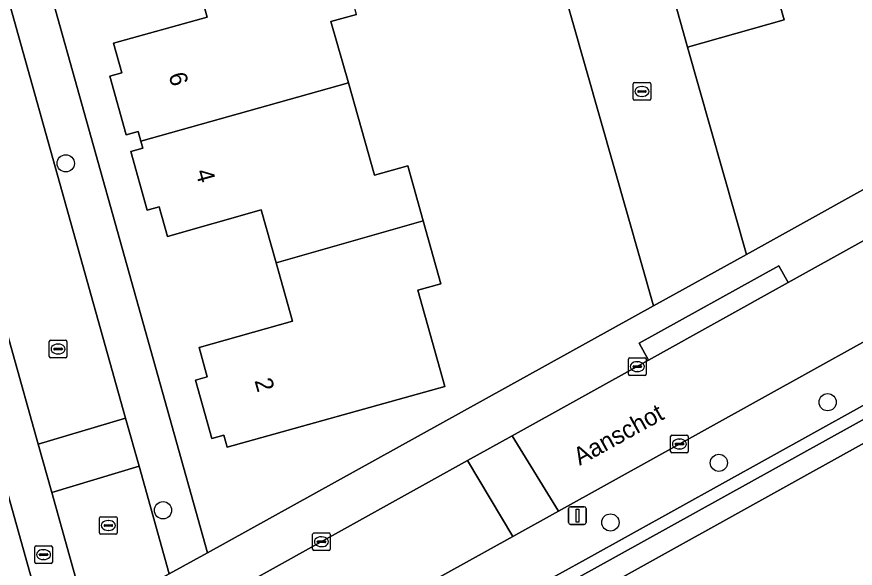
# Model space of a CAD drawing. Extents: x 159626 to 160723, y 388173 to 389416.
# Drawn here: x 160063.59 to 160111.24, y 388433.63 to 388464.98 of the extents above; entities that cross this region are included whole.
import ezdxf

# ---------------------------------------------------------------- set-up
doc = ezdxf.new("R2010")
doc.units = 0
for name, color, linetype in [('IMGEO_Berm_groen', 7, 'Continuous'), ('IMGEO_Boom', 7, 'Continuous'), ('IMGEO_Brandkraan', 7, 'Continuous'), ('IMGEO_Erf', 7, 'Continuous'), ('IMGEO_Groenvoorziening', 7, 'Continuous'), ('IMGEO_Haag', 7, 'Continuous'), ('IMGEO_Kolk', 7, 'Continuous'), ('IMGEO_Lichtmast', 7, 'Continuous'), ('IMGEO_Muur', 7, 'Continuous'), ('IMGEO_Openbare_ruimte_label', 7, 'Continuous'), ('IMGEO_Pand', 7, 'Continuous'), ('IMGEO_Pand_nummerreeks', 7, 'Continuous'), ('IMGEO_Rijbaan_lokaal_open', 7, 'Continuous'), ('IMGEO_Voetpad_open', 7, 'Continuous')]:
    doc.layers.add(name, color=color, linetype=linetype)

msp = doc.modelspace()

# ---------------------------------------------------------------- linework, layer by layer
at = {"layer": 'IMGEO_Berm_groen'}
for points in [[(160127.052, 388451.4), (160127.514, 388451.656), (160133.566, 388454.936), (160132.71, 388458.055), (160126, 388454.418), (160094.379, 388436.885), (160091.779, 388435.443), (160070.678, 388423.743)], [(160070.208, 388422.442), (160070.833, 388420.227), (160093.307, 388432.688), (160095.907, 388434.13), (160127.052, 388451.4)]]:
    msp.add_lwpolyline(points, dxfattribs=at)
at = {"layer": 'IMGEO_Boom'}
for centre in [(160066.378, 388456.646), (160109.673, 388443.068), (160103.493, 388439.624), (160071.906, 388436.928), (160097.329, 388436.234)]:
    msp.add_circle(centre, 0.489, dxfattribs=at)
at = {"layer": 'IMGEO_Brandkraan'}
for p, q in [((160064.617, 388433.981), (160064.617, 388434.833)), ((160064.692, 388434.907), (160065.544, 388434.907)), ((160065.105, 388434.687), (160065.13, 388434.687)), ((160065.618, 388434.833), (160065.618, 388433.981)), ((160064.876, 388434.401), (160064.876, 388434.413)), ((160065.314, 388434.364), (160064.916, 388434.364)), ((160064.919, 388434.45), (160065.317, 388434.45)), ((160065.128, 388434.127), (160065.103, 388434.127)), ((160065.36, 388434.413), (160065.36, 388434.401)), ((160065.544, 388433.907), (160064.692, 388433.907))]:
    msp.add_line(p, q, dxfattribs=at)
for points in [[(160064.617, 388433.981), (160064.617, 388434.833)], [(160064.692, 388434.907), (160065.544, 388434.907)], [(160065.618, 388434.833), (160065.618, 388433.981)], [(160065.544, 388433.907), (160064.692, 388433.907)]]:
    msp.add_lwpolyline(points, dxfattribs=at)
for centre, radius, start, end in [((160064.694, 388434.831), 0.0765, 91.552, 178.448), ((160064.694, 388434.831), 0.0765, 91.552, 178.448), ((160065.542, 388434.831), 0.0765, 1.552, 88.448), ((160065.542, 388434.831), 0.0765, 1.552, 88.448), ((160064.916, 388434.41), 0.0403, 85.8775, 175.7526), ((160064.913, 388434.4), 0.0366, 178.938, 274.7102), ((160065.317, 388434.407), 0.043, 264.8664, 352.4533), ((160065.321, 388434.412), 0.0386, 1.7309, 96.639), ((160064.694, 388433.983), 0.0765, 181.552, 268.448), ((160064.694, 388433.983), 0.0765, 181.552, 268.448), ((160065.542, 388433.983), 0.0765, 271.552, 358.448), ((160065.542, 388433.983), 0.0765, 271.552, 358.448)]:
    msp.add_arc(centre, radius, start, end, dxfattribs=at)
for centre, major_axis, ratio, start_param, end_param in [((160065.104, 388434.407), (-0.387, 0.002), 0.722429, 4.712389, 7.853982), ((160065.129, 388434.407), (-0.39, 0.002), 0.717154, 1.570796, 4.712389)]:
    msp.add_ellipse(centre, major_axis=major_axis, ratio=ratio, start_param=start_param, end_param=end_param, dxfattribs=at)
at = {"layer": 'IMGEO_Erf'}
for points in [[(160056.074, 388500), (160074.428, 388434.513), (160099.774, 388448.551), (160097.525, 388456.458), (160084.795, 388501.192)], [(160064.967, 388431.158), (160045.697, 388500)], [(160082.898, 388465.107), (160081.451, 388464.711), (160082.452, 388461.218), (160083.914, 388455.969), (160085.825, 388456.501), (160086.695, 388453.375), (160087.689, 388449.806), (160086.389, 388449.445), (160087.916, 388443.96), (160075.543, 388440.516), (160075.353, 388441.189), (160074.679, 388440.999), (160073.743, 388444.33), (160074.416, 388444.519), (160073.951, 388446.174), (160079.268, 388447.667), (160078.336, 388450.985), (160077.49, 388453.996), (160072.153, 388452.496), (160071.687, 388454.171), (160071.012, 388453.983), (160070.084, 388457.314), (160070.758, 388457.501), (160070.642, 388457.914), (160070.489, 388458.463), (160069.815, 388458.275), (160068.887, 388461.606), (160069.561, 388461.793), (160069.092, 388463.478), (160074.41, 388464.957), (160073.636, 388467.739)], [(160106.367, 388467.742), (160107.196, 388464.804), (160101.715, 388463.257), (160105.072, 388451.472), (160124.595, 388462.323), (160130.611, 388465.651)], [(160135.774, 388446.888), (160134.059, 388453.138), (160126.17, 388448.757), (160071.823, 388418.575), (160075.33, 388405.904), (160079.333, 388391.671), (160144.062, 388409.821)]]:
    msp.add_lwpolyline(points, dxfattribs=at)
at = {"layer": 'IMGEO_Groenvoorziening'}
for points in [[(160071.028, 388419.535), (160093.647, 388432.076), (160096.247, 388433.518), (160127.392, 388450.788), (160127.85, 388451.042), (160133.756, 388454.242), (160133.566, 388454.936), (160127.514, 388451.656), (160127.052, 388451.4), (160095.907, 388434.13), (160093.307, 388432.688), (160070.833, 388420.227)], [(160075.33, 388405.904), (160071.823, 388418.575), (160126.17, 388448.757), (160134.059, 388453.138), (160133.756, 388454.242), (160127.85, 388451.042), (160127.392, 388450.788), (160096.247, 388433.518), (160093.647, 388432.076), (160071.028, 388419.535), (160074.908, 388405.788)]]:
    msp.add_lwpolyline(points, close=True, dxfattribs=at)
at = {"layer": 'IMGEO_Haag'}
msp.add_lwpolyline([(160071.028, 388419.535), (160093.647, 388432.076), (160096.247, 388433.518), (160127.392, 388450.788), (160127.85, 388451.042), (160133.756, 388454.242), (160133.566, 388454.936), (160127.514, 388451.656), (160127.052, 388451.4), (160095.907, 388434.13), (160093.307, 388432.688), (160070.833, 388420.227)], close=True, dxfattribs=at)
at = {"layer": 'IMGEO_Kolk'}
for p, q in [((160098.696, 388461.233), (160099.548, 388461.233)), ((160098.621, 388460.307), (160098.621, 388461.159)), ((160098.88, 388460.727), (160098.88, 388460.739)), ((160098.923, 388460.776), (160099.321, 388460.776)), ((160099.109, 388461.013), (160099.134, 388461.013)), ((160099.364, 388460.739), (160099.364, 388460.727)), ((160099.622, 388461.159), (160099.622, 388460.307)), ((160099.318, 388460.69), (160098.92, 388460.69)), ((160099.132, 388460.453), (160099.107, 388460.453)), ((160099.548, 388460.233), (160098.696, 388460.233)), ((160065.442, 388445.667), (160065.442, 388446.519)), ((160065.517, 388446.593), (160066.369, 388446.593)), ((160066.443, 388446.519), (160066.443, 388445.667)), ((160065.701, 388446.087), (160065.701, 388446.099)), ((160066.139, 388446.05), (160065.741, 388446.05)), ((160065.744, 388446.136), (160066.142, 388446.136)), ((160065.93, 388446.373), (160065.955, 388446.373)), ((160066.185, 388446.099), (160066.185, 388446.087)), ((160066.369, 388445.593), (160065.517, 388445.593)), ((160065.953, 388445.813), (160065.928, 388445.813)), ((160098.359, 388444.667), (160098.359, 388445.519)), ((160098.434, 388445.593), (160099.286, 388445.593)), ((160099.36, 388445.519), (160099.36, 388444.667)), ((160098.618, 388445.087), (160098.618, 388445.099)), ((160099.056, 388445.05), (160098.658, 388445.05)), ((160098.661, 388445.136), (160099.059, 388445.136)), ((160098.847, 388445.373), (160098.872, 388445.373)), ((160099.102, 388445.099), (160099.102, 388445.087)), ((160099.286, 388444.593), (160098.434, 388444.593)), ((160098.87, 388444.813), (160098.845, 388444.813)), ((160100.751, 388440.269), (160100.751, 388441.121)), ((160100.826, 388441.195), (160101.678, 388441.195)), ((160101.053, 388440.738), (160101.451, 388440.738)), ((160101.239, 388440.975), (160101.264, 388440.975)), ((160101.752, 388441.121), (160101.752, 388440.269)), ((160101.01, 388440.689), (160101.01, 388440.701)), ((160101.448, 388440.652), (160101.05, 388440.652)), ((160101.262, 388440.415), (160101.237, 388440.415)), ((160101.494, 388440.701), (160101.494, 388440.689)), ((160101.678, 388440.195), (160100.826, 388440.195)), ((160068.3, 388435.637), (160068.3, 388436.489)), ((160068.375, 388436.563), (160069.227, 388436.563)), ((160069.301, 388436.489), (160069.301, 388435.637)), ((160068.559, 388436.057), (160068.559, 388436.069)), ((160068.997, 388436.02), (160068.599, 388436.02)), ((160068.602, 388436.106), (160069, 388436.106)), ((160068.788, 388436.343), (160068.813, 388436.343)), ((160069.043, 388436.069), (160069.043, 388436.057)), ((160069.227, 388435.563), (160068.375, 388435.563)), ((160068.811, 388435.783), (160068.786, 388435.783)), ((160080.407, 388434.712), (160080.407, 388435.564)), ((160080.482, 388435.638), (160081.334, 388435.638)), ((160081.408, 388435.564), (160081.408, 388434.712)), ((160080.666, 388435.132), (160080.666, 388435.144)), ((160081.104, 388435.095), (160080.706, 388435.095)), ((160080.709, 388435.181), (160081.107, 388435.181)), ((160080.895, 388435.418), (160080.92, 388435.418)), ((160081.15, 388435.144), (160081.15, 388435.132)), ((160081.334, 388434.638), (160080.482, 388434.638)), ((160080.918, 388434.858), (160080.893, 388434.858))]:
    msp.add_line(p, q, dxfattribs=at)
for points in [[(160098.696, 388461.233), (160099.548, 388461.233)], [(160098.621, 388460.307), (160098.621, 388461.159)], [(160099.622, 388461.159), (160099.622, 388460.307)], [(160099.548, 388460.233), (160098.696, 388460.233)], [(160065.442, 388445.667), (160065.442, 388446.519)], [(160065.517, 388446.593), (160066.369, 388446.593)], [(160066.443, 388446.519), (160066.443, 388445.667)], [(160066.369, 388445.593), (160065.517, 388445.593)], [(160098.359, 388444.667), (160098.359, 388445.519)], [(160098.434, 388445.593), (160099.286, 388445.593)], [(160099.36, 388445.519), (160099.36, 388444.667)], [(160099.286, 388444.593), (160098.434, 388444.593)], [(160100.751, 388440.269), (160100.751, 388441.121)], [(160100.826, 388441.195), (160101.678, 388441.195)], [(160101.752, 388441.121), (160101.752, 388440.269)], [(160101.678, 388440.195), (160100.826, 388440.195)], [(160068.3, 388435.637), (160068.3, 388436.489)], [(160068.375, 388436.563), (160069.227, 388436.563)], [(160069.301, 388436.489), (160069.301, 388435.637)], [(160069.227, 388435.563), (160068.375, 388435.563)], [(160080.407, 388434.712), (160080.407, 388435.564)], [(160080.482, 388435.638), (160081.334, 388435.638)], [(160081.408, 388435.564), (160081.408, 388434.712)], [(160081.334, 388434.638), (160080.482, 388434.638)]]:
    msp.add_lwpolyline(points, dxfattribs=at)
for centre, radius, start, end in [((160098.698, 388461.157), 0.0765, 91.552, 178.448), ((160098.698, 388461.157), 0.0765, 91.552, 178.448), ((160099.546, 388461.157), 0.0765, 1.552, 88.448), ((160099.546, 388461.157), 0.0765, 1.552, 88.448), ((160098.92, 388460.736), 0.0403, 85.8775, 175.7526), ((160099.325, 388460.738), 0.0386, 1.7309, 96.639), ((160098.698, 388460.309), 0.0765, 181.552, 268.448), ((160098.698, 388460.309), 0.0765, 181.552, 268.448), ((160098.917, 388460.726), 0.0366, 178.938, 274.7102), ((160099.321, 388460.733), 0.043, 264.8664, 352.4533), ((160099.546, 388460.309), 0.0765, 271.552, 358.448), ((160099.546, 388460.309), 0.0765, 271.552, 358.448), ((160065.519, 388446.517), 0.0765, 91.552, 178.448), ((160065.519, 388446.517), 0.0765, 91.552, 178.448), ((160066.367, 388446.517), 0.0765, 1.552, 88.448), ((160066.367, 388446.517), 0.0765, 1.552, 88.448), ((160065.741, 388446.096), 0.0403, 85.8775, 175.7526), ((160065.738, 388446.086), 0.0366, 178.938, 274.7102), ((160066.142, 388446.093), 0.043, 264.8664, 352.4533), ((160066.146, 388446.098), 0.0386, 1.7309, 96.639), ((160065.519, 388445.669), 0.0765, 181.552, 268.448), ((160065.519, 388445.669), 0.0765, 181.552, 268.448), ((160066.367, 388445.669), 0.0765, 271.552, 358.448), ((160066.367, 388445.669), 0.0765, 271.552, 358.448), ((160098.436, 388445.517), 0.0765, 91.552, 178.448), ((160098.436, 388445.517), 0.0765, 91.552, 178.448), ((160099.284, 388445.517), 0.0765, 1.552, 88.448), ((160099.284, 388445.517), 0.0765, 1.552, 88.448), ((160098.658, 388445.096), 0.0403, 85.8775, 175.7526), ((160098.655, 388445.086), 0.0366, 178.938, 274.7102), ((160099.059, 388445.093), 0.043, 264.8664, 352.4533), ((160099.063, 388445.098), 0.0386, 1.7309, 96.639), ((160098.436, 388444.669), 0.0765, 181.552, 268.448), ((160098.436, 388444.669), 0.0765, 181.552, 268.448), ((160099.284, 388444.669), 0.0765, 271.552, 358.448), ((160099.284, 388444.669), 0.0765, 271.552, 358.448), ((160100.828, 388441.119), 0.0765, 91.552, 178.448), ((160100.828, 388441.119), 0.0765, 91.552, 178.448), ((160101.05, 388440.698), 0.0403, 85.8775, 175.7526), ((160101.455, 388440.7), 0.0386, 1.7309, 96.639), ((160101.676, 388441.119), 0.0765, 1.552, 88.448), ((160101.676, 388441.119), 0.0765, 1.552, 88.448), ((160100.828, 388440.271), 0.0765, 181.552, 268.448), ((160100.828, 388440.271), 0.0765, 181.552, 268.448), ((160101.047, 388440.688), 0.0366, 178.938, 274.7102), ((160101.451, 388440.695), 0.043, 264.8664, 352.4533), ((160101.676, 388440.271), 0.0765, 271.552, 358.448), ((160101.676, 388440.271), 0.0765, 271.552, 358.448), ((160068.377, 388436.487), 0.0765, 91.552, 178.448), ((160068.377, 388436.487), 0.0765, 91.552, 178.448), ((160069.225, 388436.487), 0.0765, 1.552, 88.448), ((160069.225, 388436.487), 0.0765, 1.552, 88.448), ((160068.599, 388436.066), 0.0403, 85.8775, 175.7526), ((160068.596, 388436.056), 0.0366, 178.938, 274.7102), ((160069, 388436.063), 0.043, 264.8664, 352.4533), ((160069.004, 388436.068), 0.0386, 1.7309, 96.639), ((160068.377, 388435.639), 0.0765, 181.552, 268.448), ((160068.377, 388435.639), 0.0765, 181.552, 268.448), ((160069.225, 388435.639), 0.0765, 271.552, 358.448), ((160069.225, 388435.639), 0.0765, 271.552, 358.448), ((160080.484, 388435.562), 0.0765, 91.552, 178.448), ((160080.484, 388435.562), 0.0765, 91.552, 178.448), ((160081.332, 388435.562), 0.0765, 1.552, 88.448), ((160081.332, 388435.562), 0.0765, 1.552, 88.448), ((160080.706, 388435.141), 0.0403, 85.8775, 175.7526), ((160080.703, 388435.131), 0.0366, 178.938, 274.7102), ((160081.107, 388435.138), 0.043, 264.8664, 352.4533), ((160081.111, 388435.143), 0.0386, 1.7309, 96.639), ((160080.484, 388434.714), 0.0765, 181.552, 268.448), ((160080.484, 388434.714), 0.0765, 181.552, 268.448), ((160081.332, 388434.714), 0.0765, 271.552, 358.448), ((160081.332, 388434.714), 0.0765, 271.552, 358.448)]:
    msp.add_arc(centre, radius, start, end, dxfattribs=at)
for centre, major_axis, ratio, start_param, end_param in [((160099.108, 388460.733), (-0.387, 0.002), 0.722429, 4.712389, 7.853982), ((160099.133, 388460.733), (-0.39, 0.002), 0.717154, 1.570796, 4.712389), ((160065.929, 388446.093), (-0.387, 0.002), 0.722429, 4.712389, 7.853982), ((160065.954, 388446.093), (-0.39, 0.002), 0.717154, 1.570796, 4.712389), ((160098.846, 388445.093), (-0.387, 0.002), 0.722429, 4.712389, 7.853982), ((160098.871, 388445.093), (-0.39, 0.002), 0.717154, 1.570796, 4.712389), ((160101.238, 388440.695), (-0.387, 0.002), 0.722429, 4.712389, 7.853982), ((160101.263, 388440.695), (-0.39, 0.002), 0.717154, 1.570796, 4.712389), ((160068.787, 388436.063), (-0.387, 0.002), 0.722429, 4.712389, 7.853982), ((160068.812, 388436.063), (-0.39, 0.002), 0.717154, 1.570796, 4.712389), ((160080.894, 388435.138), (-0.387, 0.002), 0.722429, 4.712389, 7.853982), ((160080.919, 388435.138), (-0.39, 0.002), 0.717154, 1.570796, 4.712389)]:
    msp.add_ellipse(centre, major_axis=major_axis, ratio=ratio, start_param=start_param, end_param=end_param, dxfattribs=at)
at = {"layer": 'IMGEO_Lichtmast'}
for p, q in [((160094.956, 388436.224), (160094.956, 388437.024)), ((160094.956, 388437.024), (160094.956, 388436.224)), ((160095.056, 388437.124), (160095.846, 388437.124)), ((160095.846, 388437.124), (160095.056, 388437.124)), ((160095.946, 388437.024), (160095.946, 388436.224)), ((160095.946, 388436.224), (160095.946, 388437.024)), ((160095.846, 388436.124), (160095.056, 388436.124)), ((160095.056, 388436.124), (160095.846, 388436.124))]:
    msp.add_line(p, q, dxfattribs=at)
msp.add_lwpolyline([(160095.376, 388436.999), (160095.526, 388436.999), (160095.526, 388436.249), (160095.376, 388436.249), (160095.376, 388436.999)], dxfattribs=at)
for centre, start, end in [((160095.056, 388437.024), 90, 180), ((160095.056, 388437.024), 90, 180), ((160095.846, 388437.024), 0, 90), ((160095.846, 388437.024), 360, 90), ((160095.056, 388436.224), 180, 270), ((160095.056, 388436.224), 180, 270), ((160095.846, 388436.224), 270, 0), ((160095.846, 388436.224), 270, 0)]:
    msp.add_arc(centre, 0.1, start, end, dxfattribs=at)
at = {"layer": 'IMGEO_Muur'}
msp.add_lwpolyline([(160097.525, 388456.458), (160084.795, 388501.192)], dxfattribs=at)
at = {"layer": 'IMGEO_Pand'}
for points in [[(160080.163, 388460.578), (160082.452, 388461.218), (160081.451, 388464.711), (160082.898, 388465.107), (160081.933, 388468.575), (160081.066, 388468.334), (160080.669, 388469.728), (160079.425, 388469.382), (160073.636, 388467.739), (160074.41, 388464.957), (160069.092, 388463.478), (160069.561, 388461.793), (160068.887, 388461.606), (160069.815, 388458.275), (160070.489, 388458.463), (160070.642, 388457.914)], [(160106.367, 388467.742), (160100.871, 388466.248), (160101.715, 388463.257), (160107.196, 388464.804)], [(160085.825, 388456.501), (160083.914, 388455.969), (160082.452, 388461.218), (160080.163, 388460.578), (160070.642, 388457.914), (160070.758, 388457.501), (160070.084, 388457.314), (160071.012, 388453.983), (160071.687, 388454.171), (160072.153, 388452.496), (160077.49, 388453.996), (160078.336, 388450.985), (160086.695, 388453.375)], [(160078.336, 388450.985), (160079.268, 388447.667), (160073.951, 388446.174), (160074.416, 388444.519), (160073.743, 388444.33), (160074.679, 388440.999), (160075.353, 388441.189), (160075.543, 388440.516), (160087.916, 388443.96), (160086.389, 388449.445), (160087.689, 388449.806), (160086.695, 388453.375)]]:
    msp.add_lwpolyline(points, close=True, dxfattribs=at)
at = {"layer": 'IMGEO_Rijbaan_lokaal_open'}
for points in [[(160092.071, 388497.432), (160091.2, 388500.518), (160090.557, 388502.823), (160087.69, 388502.011), (160084.795, 388501.192), (160097.525, 388456.458), (160099.774, 388448.551), (160105.072, 388451.472), (160101.715, 388463.257), (160100.871, 388466.248), (160100.006, 388469.315), (160098.769, 388473.681), (160097.928, 388476.673), (160097.066, 388479.738), (160096.442, 388481.96), (160095.839, 388484.081), (160095.047, 388486.886), (160093.535, 388492.243)], [(160055.946, 388491.534), (160050.975, 388490.162), (160064.814, 388440.692), (160069.781, 388442.163)], [(160126, 388454.418), (160132.71, 388458.055), (160131.302, 388463.119), (160124.462, 388459.33), (160107.426, 388449.867), (160099.494, 388445.461), (160091.748, 388441.158), (160094.379, 388436.885)], [(160107.426, 388449.867), (160106.893, 388450.829), (160098.961, 388446.423), (160099.494, 388445.461)], [(160069.781, 388442.163), (160064.814, 388440.692), (160065.586, 388437.929), (160070.546, 388439.435)], [(160094.379, 388436.885), (160091.748, 388441.158), (160089.213, 388439.75), (160091.779, 388435.443)], [(160066.558, 388421.402), (160070.678, 388423.743), (160091.779, 388435.443), (160089.213, 388439.75), (160081.031, 388435.205), (160074.447, 388431.557), (160066.962, 388427.413), (160054.726, 388420.629), (160048.81, 388417.351), (160040.919, 388412.981), (160043.379, 388408.543)], [(160069.929, 388432.028), (160072.262, 388433.311), (160070.546, 388439.435), (160065.586, 388437.929), (160067.596, 388430.745)]]:
    msp.add_lwpolyline(points, close=True, dxfattribs=at)
at = {"layer": 'IMGEO_Voetpad_open'}
for points in [[(160056.074, 388500), (160051.036, 388517.975), (160048.876, 388516.76), (160053.573, 388500), (160055.014, 388494.859), (160055.946, 388491.534), (160069.781, 388442.163), (160070.546, 388439.435), (160072.262, 388433.311), (160074.428, 388434.513)], [(160124.462, 388459.33), (160131.302, 388463.119), (160130.611, 388465.651), (160124.595, 388462.323), (160105.072, 388451.472), (160099.774, 388448.551), (160074.428, 388434.513), (160072.262, 388433.311), (160069.929, 388432.028), (160070.172, 388430.447), (160073.914, 388432.519), (160074.447, 388431.557), (160081.031, 388435.205), (160089.213, 388439.75), (160091.748, 388441.158), (160099.494, 388445.461), (160098.961, 388446.423), (160106.893, 388450.829), (160107.426, 388449.867)]]:
    msp.add_lwpolyline(points, close=True, dxfattribs=at)
for points in [[(160050.975, 388490.162), (160050.05, 388493.468), (160048.223, 388500), (160044.252, 388514.196), (160041.901, 388513.542), (160042.053, 388513.017), (160045.697, 388500), (160064.967, 388431.158)], [(160064.211, 388428.899), (160067.596, 388430.745), (160065.586, 388437.929), (160064.814, 388440.692), (160050.975, 388490.162)]]:
    msp.add_lwpolyline(points, dxfattribs=at)

# ---------------------------------------------------------------- texts
at = {"layer": 'IMGEO_Openbare_ruimte_label'}
msp.add_text('Aanschot', height=1, rotation=28.9489, dxfattribs=at).set_placement((160095.582, 388439.45))
at = {"layer": 'IMGEO_Pand_nummerreeks'}
for s, rotation, p in [('6', 285.5747, (160072.211, 388461.674)), ('4', 285.5728, (160073.741, 388456.183)), ('2', 285.7151, (160077.098, 388444.294))]:
    msp.add_text(s, height=1, rotation=rotation, dxfattribs=at).set_placement(p)

doc.saveas('drawing.dxf')
